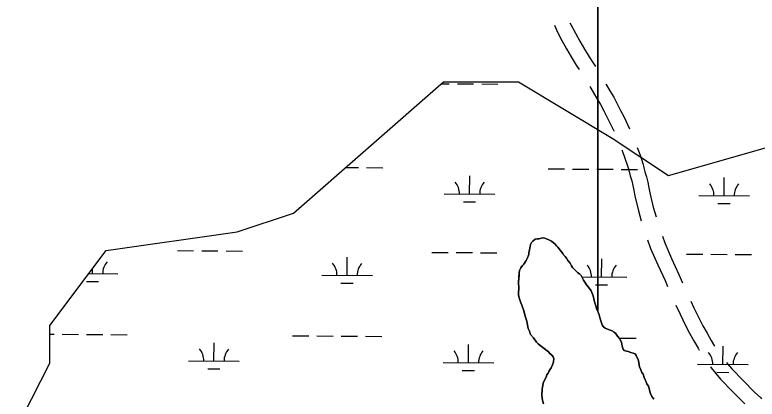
# Model space of a CAD drawing. Extents: x 3172231 to 3210228, y 940198 to 965780.
# Drawn here: x 3193887 to 3195351, y 951805 to 952563 of the extents above; entities that cross this region are included whole.
import ezdxf

# ---------------------------------------------------------------- set-up
doc = ezdxf.new("R2010")
doc.units = 0
for name, color, linetype in [('V-ROAD-CNTR', 7, 'Continuous'), ('V-SITE-VEGE', 7, 'Continuous'), ('V-TOPO-SHOR', 7, 'Continuous'), ('V-WETL-SWMP', 7, 'Continuous')]:
    doc.layers.add(name, color=color, linetype=linetype)

msp = doc.modelspace()

# ---------------------------------------------------------------- linework, layer by layer
at = {"layer": 'V-ROAD-CNTR'}
for points in [[(3194950.904, 952542.126), (3194957.197, 952528.749), (3194965.906, 952512.072), (3194974.933, 952495.718), (3194984.329, 952479.578), (3194994.197, 952463.489), (3194999.938, 952455.092)], [(3194981.701, 952547.135), (3194984.077, 952542.083), (3194992.338, 952526.266), (3195001.031, 952510.516), (3195010.083, 952494.97), (3195019.381, 952479.807), (3195028.237, 952466.857), (3195032.077, 952460.864)], [(3195021.097, 952421.161), (3195027.178, 952410.285), (3195034.675, 952397.851), (3195041.637, 952385.607), (3195048.286, 952373.187), (3195054.779, 952360.268), (3195061.841, 952347.056), (3195068.122, 952333.996), (3195068.483, 952333.157)], [(3195052.494, 952426.479), (3195053.122, 952425.355), (3195060.565, 952413.013), (3195067.905, 952400.103), (3195074.916, 952387.005), (3195081.415, 952374.078), (3195088.599, 952360.634), (3195095.434, 952346.426), (3195099.031, 952338.054)], [(3195114.273, 952301.089), (3195116.866, 952294.472), (3195119.838, 952286.272), (3195122.6, 952278), (3195125.146, 952269.658), (3195127.423, 952261.446)], [(3195083.809, 952296.227), (3195085.893, 952291.286), (3195088.794, 952283.886), (3195091.502, 952276.41), (3195094.02, 952268.868), (3195096.34, 952261.268), (3195098.515, 952253.428)], [(3195127.521, 952261.077), (3195129.447, 952253.375), (3195132.498, 952243.365), (3195135.247, 952232.484), (3195137.463, 952221.482), (3195138.979, 952211.483), (3195146.059, 952183.503), (3195151.345, 952164.035)], [(3195098.417, 952253.797), (3195100.529, 952245.357), (3195103.59, 952235.313), (3195105.981, 952225.844), (3195107.911, 952216.268), (3195109.537, 952205.541), (3195117.039, 952175.891), (3195122.236, 952156.755)], [(3195164.086, 952126.141), (3195168.557, 952112.957), (3195182.096, 952082.172), (3195196.595, 952050.856), (3195203.648, 952034.364)], [(3195134.886, 952118.834), (3195140.567, 952102.081), (3195154.75, 952069.83), (3195169.185, 952038.652), (3195174.187, 952026.957)], [(3195219.976, 951997.852), (3195225.861, 951985.16), (3195236.143, 951963.84), (3195243.869, 951949.347), (3195251.921, 951934.82), (3195260.205, 951920.423), (3195266.716, 951909.524)], [(3195190.372, 951990.382), (3195198.741, 951972.334), (3195209.385, 951950.262), (3195217.511, 951935.017), (3195225.799, 951920.066), (3195234.325, 951905.249), (3195236.446, 951901.698)], [(3195290.188, 951877.171), (3195292.247, 951874.594), (3195300.82, 951864.606), (3195322.954, 951841.592), (3195345.624, 951818.789), (3195357.773, 951807.206), (3195359.647, 951805.314)], [(3195258.776, 951868.552), (3195260.159, 951866.69), (3195269.141, 951855.454), (3195278.608, 951844.422), (3195301.504, 951820.618), (3195324.632, 951797.353), (3195326.747, 951795.337)]]:
    msp.add_lwpolyline(points, dxfattribs=at)
at = {"layer": 'V-SITE-VEGE'}
for p, q in [((3195036.827, 958708.921), (3195036.827, 951977.879)), ((3195036.827, 951977.879), (3195038.148, 951974.664)), ((3195038.148, 951974.664), (3195039.212, 951971.229)), ((3195039.212, 951971.229), (3195041.015, 951962.974)), ((3195041.015, 951962.974), (3195042.424, 951959.543)), ((3195042.424, 951959.543), (3195045.254, 951951.642)), ((3195045.254, 951951.642), (3195047.009, 951948.216)), ((3195047.009, 951948.216), (3195051.179, 951944.464)), ((3195051.179, 951944.464), (3195058.785, 951941.435)), ((3195058.785, 951941.435), (3195062.93, 951940.439)), ((3195062.93, 951940.439), (3195066.389, 951939.094)), ((3195066.389, 951939.094), (3195068.48, 951936.7)), ((3195068.48, 951936.7), (3195071.253, 951935.002)), ((3195071.253, 951935.002), (3195075.442, 951929.184)), ((3195075.442, 951929.184), (3195079.622, 951924.399)), ((3195079.622, 951924.399), (3195083.138, 951916.851)), ((3195083.138, 951916.851), (3195084.588, 951909.283)), ((3195084.588, 951909.283), (3195086.366, 951903.442)), ((3195086.366, 951903.442), (3195088.799, 951901.054)), ((3195088.799, 951901.054), (3195092.946, 951899.715)), ((3195092.946, 951899.715), (3195096.743, 951899.06)), ((3195096.743, 951899.06), (3195101.935, 951896.696)), ((3195101.935, 951896.696), (3195106.426, 951895.361)), ((3195106.426, 951895.361), (3195110.229, 951894.017)), ((3195110.229, 951894.017), (3195111.98, 951890.933)), ((3195111.98, 951890.933), (3195116.195, 951882.358)), ((3195116.195, 951882.358), (3195117.614, 951877.891)), ((3195117.614, 951877.891), (3195118.362, 951871.696)), ((3195118.362, 951871.696), (3195119.08, 951868.602)), ((3195119.08, 951868.602), (3195121.202, 951862.763)), ((3195121.202, 951862.763), (3195123.664, 951857.618)), ((3195123.664, 951857.618), (3195125.761, 951854.192)), ((3195125.761, 951854.192), (3195128.235, 951847.667)), ((3195128.235, 951847.667), (3195129.658, 951842.856)), ((3195129.658, 951842.856), (3195131.061, 951840.112)), ((3195131.061, 951840.112), (3195133.179, 951834.963)), ((3195133.179, 951834.963), (3195136.325, 951830.169)), ((3195136.325, 951830.169), (3195139.169, 951820.547)), ((3195139.169, 951820.547), (3195139.888, 951817.453)), ((3195139.888, 951817.453), (3195141.656, 951812.646)), ((3195141.656, 951812.646), (3195143.06, 951809.902)), ((3195143.06, 951809.902), (3195144.809, 951807.162)), ((3195144.809, 951807.162), (3195147.242, 951804.772))]:
    msp.add_line(p, q, dxfattribs=at)
for points in [[(3194905.908, 952113.674), (3194908.298, 952116.109), (3194913.084, 952120.289), (3194916.869, 952120.665), (3194920.957, 952120.891), (3194925.127, 952122.124), (3194929.944, 952122.859), (3194938.586, 952119.836), (3194945.164, 952116.453), (3194949.328, 952113.389), (3194952.107, 952111.003), (3194955.247, 952106.899), (3194957.682, 952104.509), (3194962.56, 952098.697), (3194967.444, 952092.196), (3194969.193, 952089.456), (3194971.981, 952086.036), (3194975.114, 952082.62), (3194977.222, 952078.503), (3194982.1, 952072.691), (3194984.555, 952067.891), (3194986.655, 952064.464), (3194991.181, 952059.682), (3194997.091, 952053.88), (3195000.212, 952051.842), (3195003.686, 952048.772), (3195008.597, 952039.169), (3195012.097, 952033.691), (3195014.54, 952030.267), (3195018.372, 952025.823), (3195023.269, 952018.288), (3195024.678, 952014.856), (3195026.083, 952012.111), (3195027.492, 952008.679), (3195028.925, 952002.836), (3195030.013, 951996.987), (3195031.086, 951992.862), (3195033.212, 951986.679), (3195034.281, 951982.899), (3195036.736, 951978.098), (3195036.827, 951977.879), (3195036.827, 958708.921)], [(3194929.554, 951795.504), (3194927.054, 951805.128), (3194925.938, 951814.078), (3194926.892, 951822.356), (3194926.863, 951825.456), (3194928.18, 951832.016), (3194928.827, 951836.501), (3194930.509, 951840.997), (3194934.578, 951847.925), (3194936.255, 951852.767), (3194938.641, 951855.892), (3194939.985, 951859.351), (3194941.679, 951862.466), (3194944.744, 951866.283), (3194946.096, 951869.4), (3194948.447, 951875.622), (3194949.449, 951879.077), (3194950.092, 951884.253), (3194948.328, 951888.369), (3194945.887, 951891.449), (3194942.066, 951894.859), (3194939.276, 951898.279), (3194928.174, 951906.789), (3194922.968, 951910.53), (3194918.8, 951913.938), (3194915.671, 951917.01), (3194909.73, 951925.915), (3194904.155, 951932.411), (3194901.685, 951938.588), (3194899.563, 951944.429), (3194897.403, 951954.399), (3194896.672, 951958.871), (3194892.776, 951970.205), (3194890.972, 951978.805), (3194886.733, 951990.134), (3194884.619, 951994.941), (3194881.428, 952004.558), (3194879.997, 952010.403), (3194879.954, 952015.226), (3194880.916, 952022.472), (3194880.865, 952027.983), (3194880.492, 952031.082), (3194880.449, 952035.561), (3194881.654, 952054.179), (3194882.305, 952058.32), (3194884.668, 952063.512), (3194888.068, 952068.368), (3194890.8, 952071.151), (3194895.211, 952078.428), (3194897.243, 952082.237), (3194900.27, 952090.191), (3194900.237, 952093.636), (3194901.564, 952099.161), (3194902.566, 952102.616), (3194902.881, 952105.719), (3194903.881, 952109.52), (3194905.908, 952113.674)]]:
    msp.add_lwpolyline(points, dxfattribs=at)
at = {"layer": 'V-TOPO-SHOR'}
msp.add_line((3194920.957, 952120.891), (3194920.316, 952120.7), dxfattribs=at)
for points in [[(3194892.402, 951971.993), (3194890.972, 951978.805), (3194886.733, 951990.134), (3194884.619, 951994.941), (3194881.428, 952004.558), (3194879.997, 952010.403), (3194879.952, 952015.226), (3194880.916, 952022.472), (3194880.865, 952027.983), (3194880.492, 952031.082), (3194880.449, 952035.561), (3194881.353, 952049.696), (3194881.654, 952054.179), (3194882.305, 952058.32), (3194884.668, 952063.512), (3194888.068, 952068.368), (3194890.8, 952071.151), (3194895.211, 952078.428), (3194897.243, 952082.237), (3194900.27, 952090.189), (3194900.237, 952093.636), (3194901.564, 952099.161), (3194902.566, 952102.616), (3194902.881, 952105.719), (3194903.881, 952109.52), (3194905.908, 952113.674), (3194908.298, 952116.109), (3194913.082, 952120.289), (3194916.869, 952120.668), (3194920.316, 952120.7)], [(3195036.736, 951978.098), (3195034.281, 951982.899), (3195033.212, 951986.679), (3195031.086, 951992.862), (3195030.013, 951996.987), (3195028.925, 952002.836), (3195027.492, 952008.679), (3195026.083, 952012.111), (3195024.678, 952014.856), (3195023.269, 952018.288), (3195018.372, 952025.823), (3195014.54, 952030.267), (3195012.097, 952033.691), (3195008.599, 952039.169), (3195003.686, 952048.772), (3195000.212, 952051.84), (3194997.091, 952053.88), (3194991.181, 952059.682), (3194986.655, 952064.464), (3194984.555, 952067.891), (3194982.1, 952072.691), (3194977.222, 952078.503), (3194975.114, 952082.62), (3194971.981, 952086.036), (3194969.193, 952089.456), (3194967.444, 952092.196), (3194962.56, 952098.697), (3194957.682, 952104.509), (3194955.247, 952106.899), (3194952.107, 952111.003), (3194949.328, 952113.391), (3194945.164, 952116.453), (3194938.586, 952119.836), (3194929.944, 952122.859), (3194925.127, 952122.124), (3194920.957, 952120.891)], [(3195147.242, 951804.772), (3195144.809, 951807.162), (3195143.06, 951809.902), (3195141.656, 951812.646), (3195139.888, 951817.453), (3195139.169, 951820.547), (3195136.325, 951830.169), (3195133.179, 951834.963), (3195131.061, 951840.112), (3195129.658, 951842.856), (3195128.235, 951847.667), (3195125.761, 951854.192), (3195123.664, 951857.618), (3195121.202, 951862.763), (3195119.08, 951868.602), (3195118.362, 951871.696), (3195117.614, 951877.891), (3195116.195, 951882.358), (3195111.98, 951890.933), (3195110.229, 951894.017), (3195106.426, 951895.361), (3195101.935, 951896.696), (3195096.743, 951899.06), (3195092.946, 951899.715), (3195088.799, 951901.054), (3195086.366, 951903.442), (3195084.588, 951909.283), (3195083.138, 951916.851), (3195079.622, 951924.399), (3195075.442, 951929.184), (3195071.253, 951935.004), (3195068.48, 951936.7), (3195066.392, 951939.094), (3195062.932, 951940.439), (3195058.787, 951941.435), (3195051.179, 951944.464), (3195047.009, 951948.216), (3195045.254, 951951.644), (3195042.424, 951959.543), (3195041.013, 951962.976), (3195039.212, 951971.229), (3195038.148, 951974.666), (3195036.736, 951978.098)], [(3194892.402, 951971.993), (3194892.776, 951970.205), (3194896.672, 951958.871), (3194897.403, 951954.399), (3194899.563, 951944.427), (3194901.685, 951938.588), (3194904.155, 951932.409), (3194909.73, 951925.915), (3194915.671, 951917.01), (3194918.8, 951913.938), (3194922.968, 951910.53), (3194928.172, 951906.789), (3194939.276, 951898.279), (3194942.066, 951894.859), (3194945.887, 951891.449), (3194948.328, 951888.369), (3194950.09, 951884.253), (3194949.449, 951879.077), (3194948.447, 951875.622), (3194946.094, 951869.398), (3194944.744, 951866.283), (3194941.679, 951862.466), (3194939.985, 951859.349), (3194938.639, 951855.89), (3194936.255, 951852.767), (3194934.578, 951847.925), (3194930.509, 951840.997), (3194928.827, 951836.501), (3194928.18, 951832.016), (3194926.863, 951825.456), (3194926.892, 951822.356), (3194925.936, 951814.078), (3194927.054, 951805.128), (3194929.554, 951795.502)]]:
    msp.add_lwpolyline(points, dxfattribs=at)
at = {"layer": 'V-WETL-SWMP'}
for p, q in [((3194436.534, 952171.892), (3194732.245, 952430.745)), ((3194727.833, 952426.883), (3194743.739, 952426.775)), ((3194732.245, 952430.745), (3194880.1, 952430.745)), ((3194759.739, 952426.666), (3194791.738, 952426.448)), ((3194807.738, 952426.339), (3194839.737, 952426.121)), ((3194880.1, 952430.745), (3195064.919, 952319.808)), ((3195064.919, 952319.808), (3195175.81, 952245.85)), ((3195175.81, 952245.85), (3195434.557, 952319.808)), ((3194539.088, 952261.663), (3194564.702, 952261.489)), ((3194580.702, 952261.38), (3194612.701, 952261.162)), ((3194938.601, 952258.944), (3194970.601, 952258.726)), ((3194986.6, 952258.617), (3195018.6, 952258.399)), ((3195034.599, 952258.29), (3195066.598, 952258.072)), ((3195082.598, 952257.963), (3195114.597, 952257.746)), ((3194783.668, 952209.255), (3194783.913, 952245.254)), ((3195285.564, 952205.839), (3195285.809, 952241.838)), ((3194733.669, 952209.595), (3194833.666, 952208.915)), ((3195235.565, 952206.179), (3195335.563, 952205.498)), ((3194771.563, 952193.906), (3194795.562, 952193.743)), ((3195273.459, 952190.49), (3195297.459, 952190.326)), ((3194325.643, 952134.913), (3194436.534, 952171.892)), ((3194066.896, 952097.934), (3194325.643, 952134.913)), ((3194903.88, 952109.52), (3194902.882, 952105.72)), ((3194905.909, 952113.674), (3194903.88, 952109.52)), ((3194908.298, 952116.108), (3194905.909, 952113.674)), ((3194913.083, 952120.288), (3194908.298, 952116.108)), ((3194916.87, 952120.668), (3194913.083, 952120.288)), ((3194920.315, 952120.7), (3194916.87, 952120.668)), ((3194920.956, 952120.89), (3194920.315, 952120.7)), ((3194925.126, 952122.123), (3194920.956, 952120.89)), ((3194929.943, 952122.858), (3194925.126, 952122.123)), ((3194938.586, 952119.837), (3194929.943, 952122.858)), ((3194945.165, 952116.453), (3194938.586, 952119.837)), ((3194949.328, 952113.39), (3194945.165, 952116.453)), ((3194952.107, 952111.004), (3194949.328, 952113.39)), ((3194955.247, 952106.899), (3194952.107, 952111.004)), ((3193956.004, 951950.018), (3194066.896, 952097.934)), ((3194207.579, 952097.742), (3194239.578, 952097.524)), ((3194255.578, 952097.415), (3194287.577, 952097.197)), ((3194303.577, 952097.088), (3194335.576, 952096.871)), ((3194901.565, 952099.161), (3194900.238, 952093.635)), ((3194902.566, 952102.616), (3194901.565, 952099.161)), ((3194902.882, 952105.72), (3194902.566, 952102.616)), ((3194957.681, 952104.509), (3194955.247, 952106.899)), ((3194962.56, 952098.697), (3194957.681, 952104.509)), ((3194967.444, 952092.196), (3194962.56, 952098.697)), ((3194542.099, 952049.034), (3194542.344, 952085.033)), ((3194709.476, 952094.325), (3194741.475, 952094.108)), ((3194757.474, 952093.999), (3194789.474, 952093.781)), ((3194805.473, 952093.672), (3194837.473, 952093.454)), ((3194897.243, 952082.236), (3194895.211, 952078.427)), ((3194900.27, 952090.19), (3194897.243, 952082.236)), ((3194900.238, 952093.635), (3194900.27, 952090.19)), ((3194969.193, 952089.455), (3194967.444, 952092.196)), ((3194971.981, 952086.036), (3194969.193, 952089.455)), ((3194975.115, 952082.619), (3194971.981, 952086.036)), ((3194977.221, 952078.504), (3194975.115, 952082.619)), ((3195043.996, 952045.617), (3195044.241, 952081.616)), ((3195211.372, 952090.909), (3195243.371, 952090.691)), ((3195259.371, 952090.582), (3195291.37, 952090.364)), ((3195307.37, 952090.255), (3195339.369, 952090.038)), ((3194888.069, 952068.367), (3194884.669, 952063.512)), ((3194890.8, 952071.15), (3194888.069, 952068.367)), ((3194895.211, 952078.427), (3194890.8, 952071.15)), ((3194982.099, 952072.692), (3194977.221, 952078.504)), ((3194984.556, 952067.89), (3194982.099, 952072.692)), ((3194986.655, 952064.464), (3194984.556, 952067.89)), ((3194032.835, 952052.5), (3194090.202, 952052.11)), ((3194040.203, 952052.45), (3194040.271, 952062.419)), ((3194881.654, 952054.18), (3194881.352, 952049.697)), ((3194882.305, 952058.321), (3194881.654, 952054.18)), ((3194884.669, 952063.512), (3194882.305, 952058.321)), ((3194991.18, 952059.682), (3194986.655, 952064.464)), ((3194997.092, 952053.88), (3194991.18, 952059.682)), ((3195000.212, 952051.841), (3194997.092, 952053.88)), ((3195003.686, 952048.773), (3195000.212, 952051.841)), ((3194028.098, 952037.101), (3194052.098, 952036.938)), ((3194492.101, 952049.374), (3194592.098, 952048.693)), ((3194881.352, 952049.697), (3194880.45, 952035.561)), ((3195008.6, 952039.17), (3195003.686, 952048.773)), ((3195005.166, 952045.882), (3195093.995, 952045.277)), ((3195012.097, 952033.69), (3195008.6, 952039.17)), ((3194529.995, 952033.685), (3194553.994, 952033.521)), ((3194880.917, 952022.472), (3194879.951, 952015.226)), ((3194880.45, 952035.561), (3194880.492, 952031.082)), ((3194880.492, 952031.082), (3194880.865, 952027.984)), ((3194880.865, 952027.984), (3194880.917, 952022.472)), ((3195014.541, 952030.267), (3195012.097, 952033.69)), ((3195018.373, 952025.823), (3195014.541, 952030.267)), ((3195023.268, 952018.288), (3195018.373, 952025.823)), ((3195031.891, 952030.268), (3195055.89, 952030.105)), ((3194879.951, 952015.226), (3194879.996, 952010.403)), ((3194879.996, 952010.403), (3194881.429, 952004.558)), ((3195024.678, 952014.855), (3195023.268, 952018.288)), ((3195026.082, 952012.112), (3195024.678, 952014.855)), ((3195027.492, 952008.679), (3195026.082, 952012.112)), ((3195028.925, 952002.835), (3195027.492, 952008.679)), ((3194881.429, 952004.558), (3194884.62, 951994.94)), ((3194884.62, 951994.94), (3194886.732, 951990.135)), ((3195030.013, 951996.987), (3195028.925, 952002.835)), ((3195031.086, 951992.862), (3195030.013, 951996.987)), ((3195033.211, 951986.679), (3195031.086, 951992.862)), ((3194886.732, 951990.135), (3194890.973, 951978.804)), ((3194890.973, 951978.804), (3194892.402, 951971.992)), ((3195034.28, 951982.899), (3195033.211, 951986.679)), ((3195036.737, 951978.098), (3195034.28, 951982.899)), ((3195038.147, 951974.665), (3195036.737, 951978.098)), ((3194892.402, 951971.992), (3194892.776, 951970.206)), ((3194892.776, 951970.206), (3194896.672, 951958.871)), ((3195039.213, 951971.229), (3195038.147, 951974.665)), ((3195041.013, 951962.976), (3195039.213, 951971.229)), ((3195042.424, 951959.544), (3195041.013, 951962.976)), ((3193956.004, 951876.06), (3193956.004, 951950.018)), ((3194896.672, 951958.871), (3194897.403, 951954.399)), ((3194897.403, 951954.399), (3194899.564, 951944.426)), ((3195045.254, 951951.645), (3195042.424, 951959.544)), ((3195047.009, 951948.215), (3195045.254, 951951.645)), ((3195051.179, 951944.464), (3195047.009, 951948.215)), ((3194899.564, 951944.426), (3194901.686, 951938.588)), ((3194901.686, 951938.588), (3194904.156, 951932.409)), ((3195058.788, 951941.434), (3195051.179, 951944.464)), ((3195062.932, 951940.439), (3195058.788, 951941.434)), ((3195066.391, 951939.093), (3195062.932, 951940.439)), ((3195068.48, 951936.7), (3195066.391, 951939.093)), ((3195071.253, 951935.003), (3195068.48, 951936.7)), ((3195075.442, 951929.184), (3195071.253, 951935.003)), ((3193956.004, 951932.95), (3193964.543, 951932.891)), ((3193980.543, 951932.782), (3194012.542, 951932.565)), ((3194028.542, 951932.456), (3194060.541, 951932.238)), ((3194076.541, 951932.129), (3194108.54, 951931.911)), ((3194434.441, 951929.693), (3194466.44, 951929.475)), ((3194482.439, 951929.366), (3194514.439, 951929.148)), ((3194530.438, 951929.039), (3194562.438, 951928.821)), ((3194578.437, 951928.713), (3194610.436, 951928.495)), ((3194904.156, 951932.409), (3194909.73, 951925.914)), ((3194909.73, 951925.914), (3194915.671, 951917.01)), ((3195079.622, 951924.399), (3195075.442, 951929.184)), ((3195083.138, 951916.851), (3195079.622, 951924.399)), ((3195080.334, 951925.296), (3195112.333, 951925.078)), ((3194279.507, 951880.004), (3194279.752, 951916.003)), ((3194781.403, 951876.588), (3194781.648, 951912.587)), ((3194915.671, 951917.01), (3194918.801, 951913.938)), ((3194918.801, 951913.938), (3194922.967, 951910.531)), ((3194922.967, 951910.531), (3194928.171, 951906.789)), ((3194928.171, 951906.789), (3194939.277, 951898.279)), ((3195084.587, 951909.284), (3195083.138, 951916.851)), ((3195086.365, 951903.443), (3195084.587, 951909.284)), ((3195283.299, 951873.171), (3195283.545, 951909.17)), ((3194939.277, 951898.279), (3194942.066, 951894.859)), ((3194942.066, 951894.859), (3194945.888, 951891.449)), ((3194945.888, 951891.449), (3194948.329, 951888.37)), ((3195088.799, 951901.054), (3195086.365, 951903.443)), ((3195092.946, 951899.714), (3195088.799, 951901.054)), ((3195096.743, 951899.06), (3195092.946, 951899.714)), ((3195101.934, 951896.697), (3195096.743, 951899.06)), ((3195106.426, 951895.36), (3195101.934, 951896.697)), ((3195110.229, 951894.018), (3195106.426, 951895.36)), ((3195111.98, 951890.933), (3195110.229, 951894.018)), ((3195116.195, 951882.358), (3195111.98, 951890.933)), ((3193886.958, 951740.574), (3193956.004, 951876.06)), ((3194229.508, 951880.345), (3194329.506, 951879.664)), ((3194731.404, 951876.928), (3194831.402, 951876.247)), ((3194948.448, 951875.622), (3194946.094, 951869.398)), ((3194948.329, 951888.37), (3194950.09, 951884.252)), ((3194949.449, 951879.077), (3194948.448, 951875.622)), ((3194950.09, 951884.252), (3194949.449, 951879.077)), ((3195117.615, 951877.891), (3195116.195, 951882.358)), ((3195118.362, 951871.696), (3195117.615, 951877.891)), ((3194267.402, 951864.655), (3194291.401, 951864.492)), ((3194769.298, 951861.239), (3194793.298, 951861.075)), ((3194941.679, 951862.465), (3194939.985, 951859.348)), ((3194944.745, 951866.284), (3194941.679, 951862.465)), ((3194946.094, 951869.398), (3194944.745, 951866.284)), ((3195119.081, 951868.601), (3195118.362, 951871.696)), ((3195121.203, 951862.763), (3195119.081, 951868.601)), ((3195123.663, 951857.618), (3195121.203, 951862.763)), ((3195233.301, 951873.512), (3195333.298, 951872.831)), ((3194934.579, 951847.926), (3194930.509, 951840.996)), ((3194936.256, 951852.766), (3194934.579, 951847.926)), ((3194938.639, 951855.889), (3194936.256, 951852.766)), ((3194939.985, 951859.348), (3194938.639, 951855.889)), ((3195125.762, 951854.191), (3195123.663, 951857.618)), ((3195128.235, 951847.667), (3195125.762, 951854.191)), ((3195129.658, 951842.857), (3195128.235, 951847.667)), ((3195271.195, 951857.822), (3195295.194, 951857.659)), ((3194928.18, 951832.016), (3194926.863, 951825.456)), ((3194928.828, 951836.501), (3194928.18, 951832.016)), ((3194930.509, 951840.996), (3194928.828, 951836.501)), ((3195131.062, 951840.113), (3195129.658, 951842.857)), ((3195133.178, 951834.964), (3195131.062, 951840.113)), ((3195136.324, 951830.169), (3195133.178, 951834.964)), ((3194926.892, 951822.355), (3194925.936, 951814.077)), ((3194926.863, 951825.456), (3194926.892, 951822.355)), ((3195139.17, 951820.548), (3195136.324, 951830.169)), ((3195139.888, 951817.453), (3195139.17, 951820.548)), ((3195141.656, 951812.646), (3195139.888, 951817.453)), ((3194925.936, 951814.077), (3194927.053, 951805.128)), ((3194927.053, 951805.128), (3194929.555, 951795.503)), ((3195143.06, 951809.902), (3195141.656, 951812.646)), ((3195144.809, 951807.162), (3195143.06, 951809.902)), ((3195147.243, 951804.772), (3195144.809, 951807.162))]:
    msp.add_line(p, q, dxfattribs=at)
for centre, start, end in [((3194728.429, 952210.106), 358.838165, 40.381824), ((3194838.913, 952209.354), 138.838162, 180.381821), ((3195230.326, 952206.689), 358.838165, 40.381824), ((3195340.809, 952205.937), 138.838162, 180.381821), ((3194095.448, 952052.549), 138.838162, 180.381821), ((3194486.861, 952049.885), 358.838165, 40.381824), ((3194597.344, 952049.132), 138.838162, 180.381821), ((3194988.757, 952046.468), 358.838165, 40.381824), ((3195099.241, 952045.716), 138.838162, 180.381821), ((3194224.268, 951880.855), 358.838165, 40.381824), ((3194334.752, 951880.103), 138.838162, 180.381821), ((3194726.165, 951877.439), 358.838165, 40.381824), ((3194836.648, 951876.686), 138.838162, 180.381821), ((3195228.061, 951874.022), 358.838165, 40.381824), ((3195338.544, 951873.27), 138.838162, 180.381821)]:
    msp.add_arc(centre, 35.246, start, end, dxfattribs=at)

doc.saveas('drawing.dxf')
